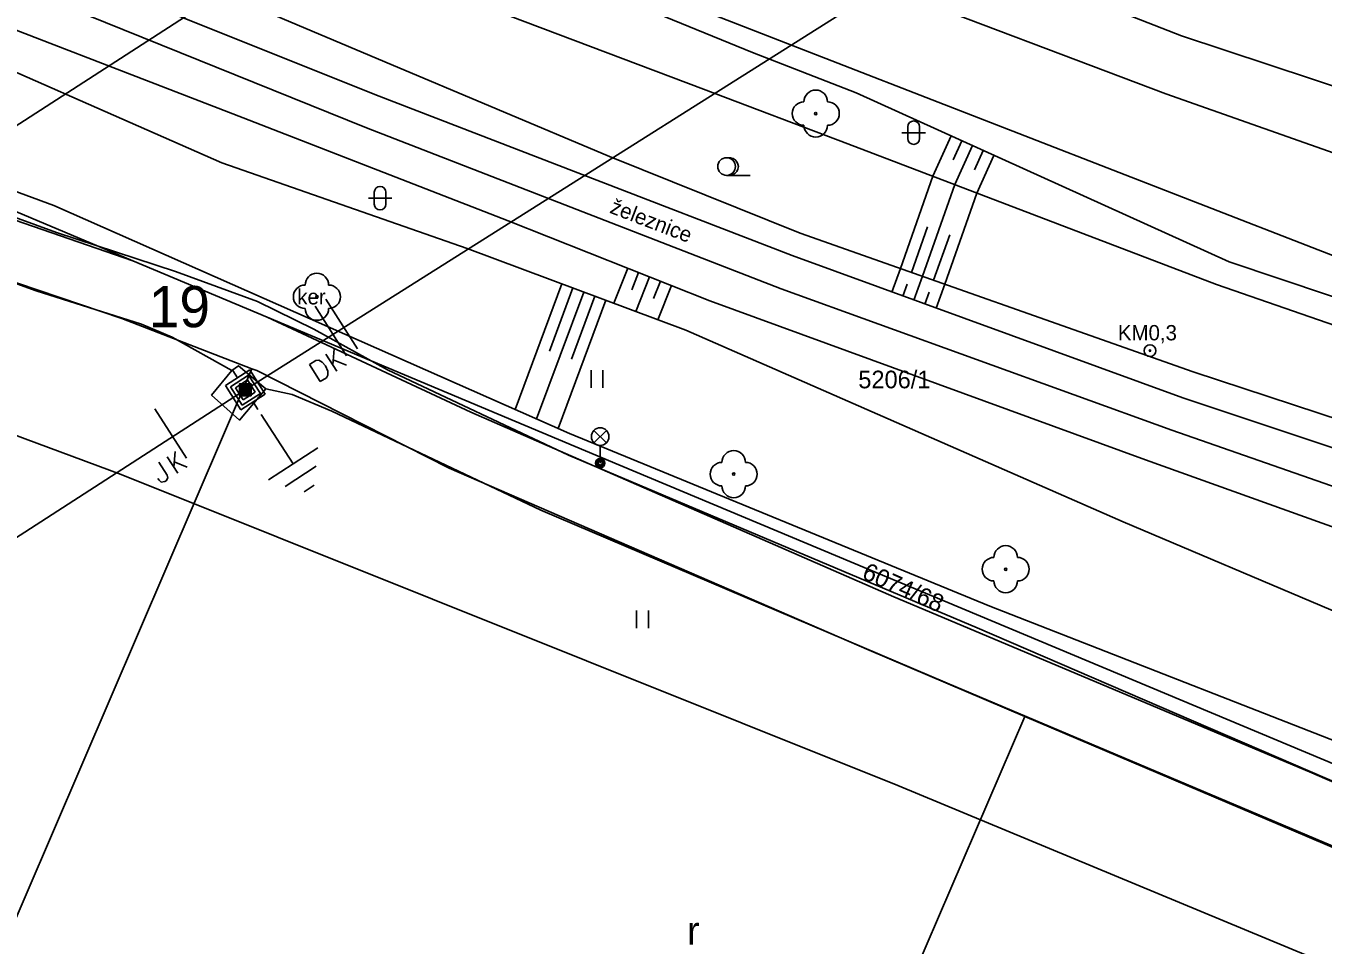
# Model space of a CAD drawing. Extents: x -540150 to -533593, y -1185082 to -1180066.
# Drawn here: x -533834.1 to -533778.9, y -1182245.7 to -1182206.6 of the extents above; entities that cross this region are included whole.
import ezdxf

# ---------------------------------------------------------------- set-up
doc = ezdxf.new("R2010")
doc.units = 0
for name, color, linetype in [('KN_HRAN_PARCEL', 7, 'Continuous'), ('KN_PARC_Č', 7, 'Continuous'), ('Vrstva 1', 7, 'Continuous'), ('Vrstva 11', 7, 'Continuous'), ('Vrstva 13', 7, 'Continuous'), ('Vrstva 14', 7, 'Continuous'), ('Vrstva 15', 7, 'Continuous'), ('Vrstva 18', 7, 'Continuous'), ('Vrstva 2', 7, 'Continuous'), ('Vrstva 21', 7, 'Continuous'), ('Vrstva 22', 7, 'Continuous'), ('Vrstva 23', 7, 'Continuous'), ('Vrstva 25', 7, 'Continuous'), ('Vrstva 33', 7, 'Continuous'), ('Vrstva 36', 7, 'Continuous'), ('Vrstva 40', 7, 'Continuous'), ('Vrstva 7', 7, 'Continuous')]:
    doc.layers.add(name, color=color, linetype=linetype)

# ---------------------------------------------------------------- blocks, each defined once
blk = doc.blocks.new('VN850')
at = {"layer": 'Vrstva 15'}
for points in [[(-0.565, 1.426), (-0.565, -1.074)], [(-0.014, 1.426), (-0.014, -1.074)], [(-2.091, -0.542), (-1.776, -0.542)], [(-2.091, -1.409), (-2.091, -0.542)], [(-1.776, -0.542), (-1.657, -0.602)], [(-1.264, -0.542), (-1.264, -1.409)], [(-0.85, -0.542), (-1.264, -1.094)], [(-1.657, -0.602), (-1.588, -0.749)], [(-1.588, -0.749), (-1.549, -0.956)], [(-1.549, -0.956), (-1.588, -1.202)], [(-1.126, -0.917), (-0.772, -1.409)], [(-1.776, -1.409), (-2.091, -1.409)], [(-1.667, -1.35), (-1.776, -1.409)], [(-1.588, -1.202), (-1.667, -1.35)]]:
    blk.add_lwpolyline(points, dxfattribs=at)
blk = doc.blocks.new('VN840')
at = {"layer": 'Vrstva 15'}
for points in [[(-0.009, 1.414), (-0.009, -1.086)], [(-1.092, -0.594), (-1.092, -1.243)], [(-0.678, -0.594), (-0.678, -1.421)], [(-0.678, -1.106), (-0.265, -0.594)], [(-0.541, -0.938), (-0.196, -1.421)], [(-1.505, -1.243), (-1.505, -1.145)], [(-1.476, -1.352), (-1.505, -1.243)], [(-1.328, -1.421), (-1.476, -1.352)], [(-1.269, -1.421), (-1.328, -1.421)], [(-1.131, -1.352), (-1.269, -1.421)], [(-1.092, -1.243), (-1.131, -1.352)]]:
    blk.add_lwpolyline(points, dxfattribs=at)
blk = doc.blocks.new('VN810')
at = {"layer": 'Vrstva 14'}
for points in [[(0.004, -1.247), (0.004, -3.747)], [(1.254, -3.747), (-1.246, -3.747)], [(0.772, -4.367), (-0.803, -4.367)], [(0.004, -4.997), (-0.252, -4.997)], [(0.27, -4.997), (0.004, -4.997)]]:
    blk.add_lwpolyline(points, dxfattribs=at)
blk = doc.blocks.new('VN470')
at = {"layer": 'Vrstva 2'}
for points in [[(-1.23, 1.22), (1.23, 1.22)], [(-1.23, -1.23), (-1.23, 1.22)], [(0, 1.22), (0, 1.97)], [(1.23, 1.22), (1.23, -1.23)], [(-0.92, 0.9), (0.92, 0.9)], [(-0.92, -0.95), (-0.92, 0.9)], [(-0.61, 0.61), (0.61, 0.61)], [(-0.61, -0.62), (-0.61, 0.61)], [(-0.31, -0.27), (-0.31, 0.34)], [(-0.31, 0.34), (0.31, 0.34)], [(0.31, 0.34), (0.31, -0.27)], [(0.61, 0.61), (0.61, -0.62)], [(0.92, 0.9), (0.92, -0.95)], [(0.92, -0.95), (-0.92, -0.95)], [(0.61, -0.62), (-0.61, -0.62)], [(0.31, -0.27), (-0.31, -0.27)], [(1.23, -1.23), (-1.23, -1.23)], [(0, -1.23), (0, -1.98)]]:
    blk.add_lwpolyline(points, dxfattribs=at)

msp = doc.modelspace()

# ---------------------------------------------------------------- linework, layer by layer
at = {"layer": 'KN_HRAN_PARCEL'}
for p, q in [((-533869.774, -1182199.689), (-533829.504, -1182216.605)), ((-533801.484, -1182207.435), (-533812.704, -1182203.065)), ((-533717.934, -1182239.885), (-533801.484, -1182207.435)), ((-533839.534, -1182213.145), (-533829.504, -1182216.605)), ((-533829.974, -1182219.055), (-533840.104, -1182215.645)), ((-533829.504, -1182216.605), (-533823.794, -1182219.005)), ((-533824.444, -1182221.195), (-533829.974, -1182219.055)), ((-533823.794, -1182219.005), (-533815.124, -1182223.035)), ((-533823.794, -1182219.005), (-533808.834, -1182225.285)), ((-533882.184, -1182355.575), (-533824.444, -1182221.195)), ((-533824.234, -1182221.275), (-533824.444, -1182221.195)), ((-533816.054, -1182225.415), (-533824.234, -1182221.275)), ((-533815.124, -1182223.035), (-533797.134, -1182230.885)), ((-533798.184, -1182233.155), (-533816.054, -1182225.415)), ((-533808.834, -1182225.285), (-533724.634, -1182260.485)), ((-533797.134, -1182230.885), (-533779.454, -1182238.325)), ((-533791.564, -1182235.975), (-533798.184, -1182233.155)), ((-533833.924, -1182334.305), (-533791.564, -1182235.975)), ((-533779.554, -1182241.085), (-533791.564, -1182235.975)), ((-533779.454, -1182238.325), (-533759.434, -1182247.135)), ((-533772.464, -1182244.075), (-533779.554, -1182241.085))]:
    msp.add_line(p, q, dxfattribs=at)
at = {"layer": 'Vrstva 1'}
for points in [[(-533803.24, -1182190.706), (-533844.095, -1182217.069), (-533887.137, -1182244.815)], [(-533789.097, -1182199.601), (-533824.721, -1182222.09), (-533876.085, -1182255.24)]]:
    msp.add_lwpolyline(points, dxfattribs=at)
at = {"layer": 'Vrstva 11'}
for points in [[(-533831.975, -1182185.15), (-533829.164, -1182186.715), (-533820.784, -1182191.295), (-533808.814, -1182197.175), (-533796.384, -1182202.545), (-533784.894, -1182207.035), (-533769.974, -1182211.975), (-533758.064, -1182215.215), (-533745.084, -1182217.645), (-533735.644, -1182218.815), (-533729.704, -1182219.005), (-533725.074, -1182218.645)], [(-533728.194, -1182222.545), (-533736.204, -1182221.775), (-533745.554, -1182220.015), (-533758.344, -1182217.765), (-533771.284, -1182214.535), (-533785.564, -1182209.505), (-533797.794, -1182204.865), (-533809.794, -1182199.425), (-533822.544, -1182193.395), (-533830.274, -1182189.195), (-533835.2, -1182186.391)], [(-533853.504, -1182195.285), (-533836.574, -1182202.575), (-533819.204, -1182209.535), (-533810.574, -1182212.865), (-533801.464, -1182216.385), (-533784.844, -1182222.435), (-533767.704, -1182228.145), (-533750.474, -1182234.265), (-533739.134, -1182238.175), (-533726.394, -1182241.405)], [(-533860.167, -1182195.993), (-533850.634, -1182199.945), (-533838.844, -1182205.095), (-533824.804, -1182210.525), (-533813.534, -1182214.905), (-533804.954, -1182218.305), (-533786.424, -1182225.065), (-533768.594, -1182231.455), (-533752.864, -1182236.865)], [(-533743.764, -1182253.605), (-533758.324, -1182247.185), (-533775.904, -1182239.835), (-533793.584, -1182232.205), (-533810.974, -1182224.865), (-533818.664, -1182221.235), (-533821.804, -1182219.505), (-533824.194, -1182218.335), (-533827.684, -1182217.055), (-533832.754, -1182215.405), (-533843.214, -1182211.585), (-533857.604, -1182205.655), (-533871.005, -1182200.162)], [(-533825.294, -1182221.275), (-533827.824, -1182219.845), (-533829.134, -1182219.305), (-533833.614, -1182217.885), (-533843.794, -1182214.195), (-533858.694, -1182208.025), (-533873.644, -1182201.865)], [(-533744.964, -1182256.135), (-533759.634, -1182249.445), (-533777.184, -1182242.035), (-533794.864, -1182234.555), (-533812.154, -1182227.205), (-533821.034, -1182222.995), (-533822.724, -1182222.295), (-533823.844, -1182222.045)]]:
    msp.add_lwpolyline(points, dxfattribs=at)
at = {"layer": 'Vrstva 13'}
msp.add_lwpolyline([(-533720.064, -1182247.375), (-533737.604, -1182240.725), (-533751.294, -1182235.685), (-533768.064, -1182229.815), (-533785.314, -1182223.805), (-533801.924, -1182217.795), (-533819.564, -1182210.945), (-533837.074, -1182203.875), (-533849.954, -1182198.385)], dxfattribs=at)
at = {"layer": 'Vrstva 14'}
for points in [[(-533719.764, -1182235.475), (-533729.784, -1182233.565), (-533751.524, -1182227.545), (-533765.794, -1182222.375), (-533782.874, -1182216.655), (-533798.734, -1182209.465), (-533803.144, -1182207.745), (-533815.994, -1182202.485), (-533832.854, -1182195.065), (-533844.055, -1182189.796)], [(-533729.574, -1182235.235), (-533752.084, -1182227.995), (-533766.414, -1182223.495), (-533783.414, -1182217.615), (-533799.094, -1182211.625), (-533805.234, -1182209.305), (-533816.234, -1182205.145), (-533833.874, -1182197.215), (-533846.944, -1182190.908)], [(-533726.394, -1182241.405), (-533738.984, -1182237.395), (-533750.144, -1182233.415), (-533767.374, -1182226.925), (-533784.394, -1182221.325), (-533801.124, -1182215.425), (-533809.234, -1182212.165), (-533818.784, -1182208.145), (-533835.904, -1182200.925), (-533852.824, -1182194.005)], [(-533862.29, -1182196.81), (-533851.134, -1182201.515), (-533839.324, -1182206.465), (-533825.714, -1182212.445), (-533815.284, -1182216.075), (-533805.974, -1182219.555), (-533787.374, -1182227.695), (-533769.714, -1182235.185), (-533754.564, -1182241.935)], [(-533742.324, -1182251.765), (-533757.304, -1182245.475), (-533775.194, -1182238.255), (-533793.044, -1182231.285), (-533810.924, -1182223.945), (-533832.864, -1182214.255), (-533845.214, -1182209.705), (-533856.994, -1182204.135), (-533867.961, -1182198.991)]]:
    msp.add_lwpolyline(points, dxfattribs=at)
at = {"layer": 'Vrstva 15'}
for p, q in [((-533794.697, -1182211.295), (-533795.473, -1182213.008)), ((-533794.241, -1182211.502), (-533794.611, -1182212.317)), ((-533793.786, -1182211.708), (-533794.537, -1182213.366)), ((-533793.331, -1182211.915), (-533793.7, -1182212.73)), ((-533792.875, -1182212.121), (-533793.601, -1182213.723)), ((-533796.853, -1182216.931), (-533795.47, -1182213.009)), ((-533795.91, -1182217.264), (-533794.536, -1182213.366)), ((-533794.967, -1182217.596), (-533793.601, -1182213.723)), ((-533796.382, -1182217.097), (-533795.699, -1182215.161)), ((-533795.439, -1182217.43), (-533794.756, -1182215.494)), ((-533808.454, -1182216.918), (-533809.044, -1182218.407)), ((-533807.989, -1182217.102), (-533808.283, -1182217.842)), ((-533807.525, -1182217.287), (-533808.107, -1182218.758)), ((-533797.218, -1182217.931), (-533796.854, -1182216.931)), ((-533796.278, -1182218.273), (-533795.91, -1182217.264)), ((-533811.25, -1182217.583), (-533813.245, -1182222.92)), ((-533810.313, -1182217.933), (-533812.329, -1182223.325)), ((-533810.782, -1182217.758), (-533811.784, -1182220.44)), ((-533807.06, -1182217.471), (-533807.353, -1182218.211)), ((-533806.595, -1182217.655), (-533807.171, -1182219.108)), ((-533796.748, -1182218.102), (-533796.562, -1182217.593)), ((-533795.808, -1182218.444), (-533795.623, -1182217.935)), ((-533795.338, -1182218.615), (-533794.967, -1182217.596)), ((-533809.377, -1182218.283), (-533811.412, -1182223.729)), ((-533809.845, -1182218.108), (-533810.847, -1182220.79))]:
    msp.add_line(p, q, dxfattribs=at)
at = {"layer": 'Vrstva 22'}
for centre in [(-533800.454, -1182210.345), (-533821.674, -1182218.135), (-533803.944, -1182225.675), (-533792.374, -1182229.715)]:
    msp.add_circle(centre, 0.05, dxfattribs=at)
for centre, start, end in [((-533800.454, -1182209.845), 0, 180), ((-533800.954, -1182210.345), 90, 270), ((-533799.954, -1182210.345), 270, 90), ((-533800.454, -1182210.845), 180, 0), ((-533821.674, -1182217.635), 0, 180), ((-533822.174, -1182218.135), 90, 270), ((-533821.174, -1182218.135), 270, 90), ((-533821.674, -1182218.635), 180, 0), ((-533803.944, -1182225.175), 0, 180), ((-533804.444, -1182225.675), 90, 270), ((-533803.444, -1182225.675), 270, 90), ((-533803.944, -1182226.175), 180, 0), ((-533792.374, -1182229.215), 0, 180), ((-533792.874, -1182229.715), 90, 270), ((-533791.874, -1182229.715), 270, 90), ((-533792.374, -1182230.215), 180, 0)]:
    msp.add_arc(centre, 0.5, start, end, dxfattribs=at)
at = {"layer": 'Vrstva 23'}
msp.add_lwpolyline([(-533746.724, -1182260.135), (-533761.934, -1182253.455), (-533796.964, -1182238.905), (-533830.004, -1182225.685), (-533840.884, -1182221.655), (-533856.854, -1182215.465), (-533857.734, -1182210.815), (-533859.664, -1182209.665), (-533874.584, -1182203.605)], dxfattribs=at)
at = {"layer": 'Vrstva 25'}
for points in [[(-533824.971, -1182222.34), (-533824.471, -1182222.34), (-533824.471, -1182221.84), (-533824.971, -1182221.84)], [(-533824.921, -1182222.29), (-533824.521, -1182222.29), (-533824.521, -1182221.89), (-533824.921, -1182221.89)], [(-533824.871, -1182222.24), (-533824.571, -1182222.24), (-533824.571, -1182221.94), (-533824.871, -1182221.94)], [(-533824.821, -1182222.19), (-533824.621, -1182222.19), (-533824.621, -1182221.99), (-533824.821, -1182221.99)], [(-533824.771, -1182222.14), (-533824.671, -1182222.14), (-533824.671, -1182222.04), (-533824.771, -1182222.04)]]:
    msp.add_lwpolyline(points, close=True, dxfattribs=at)
for radius in [0.25, 0.0303]:
    msp.add_circle((-533786.234, -1182220.425), radius, dxfattribs=at)
at = {"layer": 'Vrstva 33'}
for p, q in [((-533809.889, -1182224.345), (-533809.359, -1182223.815)), ((-533809.889, -1182223.815), (-533809.359, -1182224.345)), ((-533809.624, -1182224.455), (-533809.624, -1182225.205))]:
    msp.add_line(p, q, dxfattribs=at)
for centre, radius in [((-533809.624, -1182224.08), 0.375), ((-533809.624, -1182225.205), 0.2), ((-533809.624, -1182225.205), 0.145), ((-533809.624, -1182225.205), 0.0876)]:
    msp.add_circle(centre, radius, dxfattribs=at)
at = {"layer": 'Vrstva 36'}
for p, q in [((-533796.789, -1182211.158), (-533795.789, -1182211.158)), ((-533796.539, -1182210.908), (-533796.539, -1182211.408)), ((-533796.039, -1182210.908), (-533796.039, -1182211.408)), ((-533804.247, -1182212.972), (-533803.247, -1182212.972)), ((-533819.486, -1182213.941), (-533818.486, -1182213.941)), ((-533819.236, -1182213.691), (-533819.236, -1182214.191)), ((-533818.736, -1182213.691), (-533818.736, -1182214.191)), ((-533810.014, -1182222.003), (-533810.014, -1182221.253)), ((-533809.514, -1182222.003), (-533809.514, -1182221.253)), ((-533808.074, -1182232.216), (-533808.074, -1182231.466)), ((-533807.574, -1182232.216), (-533807.574, -1182231.466))]:
    msp.add_line(p, q, dxfattribs=at)
msp.add_circle((-533804.247, -1182212.596), 0.375, dxfattribs=at)
for centre, radius, start, end in [((-533796.288, -1182210.908), 0.25, 0, 180), ((-533796.288, -1182211.408), 0.25, 180, 0), ((-533804.122, -1182212.596), 0.375, 260.4059, 99.5941), ((-533818.986, -1182213.692), 0.25, 0, 180), ((-533818.986, -1182214.192), 0.25, 180, 0)]:
    msp.add_arc(centre, radius, start, end, dxfattribs=at)
at = {"layer": 'Vrstva 7'}
msp.add_lwpolyline([(-533825.294, -1182221.275), (-533825.014, -1182221.075), (-533823.844, -1182222.045), (-533824.964, -1182223.375), (-533826.154, -1182222.315), (-533825.294, -1182221.275)], dxfattribs=at)

# ---------------------------------------------------------------- block references
at = {"layer": 'Vrstva 13', "xscale": 0.5000000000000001, "yscale": 0.4999999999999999, "rotation": 32.838186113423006}
msp.add_blockref('VN470', (-533824.72, -1182222.09), dxfattribs=at)
at = {"layer": 'Vrstva 15', "rotation": 32.83818622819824}
msp.add_blockref('VN810', (-533824.72, -1182222.09), dxfattribs=at)
at = {"layer": 'Vrstva 18'}
for name, p, rotation in [('VN850', (-533820.514, -1182219.434), 32.26372219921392), ('VN840', (-533827.797, -1182224.076), 32.83794171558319)]:
    msp.add_blockref(name, p, dxfattribs=dict(at, rotation=rotation))

# ---------------------------------------------------------------- texts
at = {"layer": 'KN_PARC_Č'}
msp.add_text('5206/1', height=0.75, dxfattribs=at).set_placement((-533798.644, -1182222.025))
msp.add_text('6074/68', height=0.75, rotation=336, dxfattribs=at).set_placement((-533798.534, -1182230.095))
at = {"layer": 'Vrstva 14'}
msp.add_text('19', height=1.75, dxfattribs=at).set_placement((-533828.824, -1182219.428))
at = {"layer": 'Vrstva 21'}
msp.add_text('ker', height=0.65, dxfattribs=at).set_placement((-533822.507, -1182218.459))
at = {"layer": 'Vrstva 36'}
msp.add_text('r', height=1.2, dxfattribs=at).set_placement((-533805.929, -1182245.682))
at = {"layer": 'Vrstva 40'}
msp.add_text('železnice', height=0.65, rotation=339.075, dxfattribs=at).set_placement((-533809.257, -1182214.555))
msp.add_text('KM0,3', height=0.65, dxfattribs=at).set_placement((-533787.602, -1182219.986))

doc.saveas('drawing.dxf')
